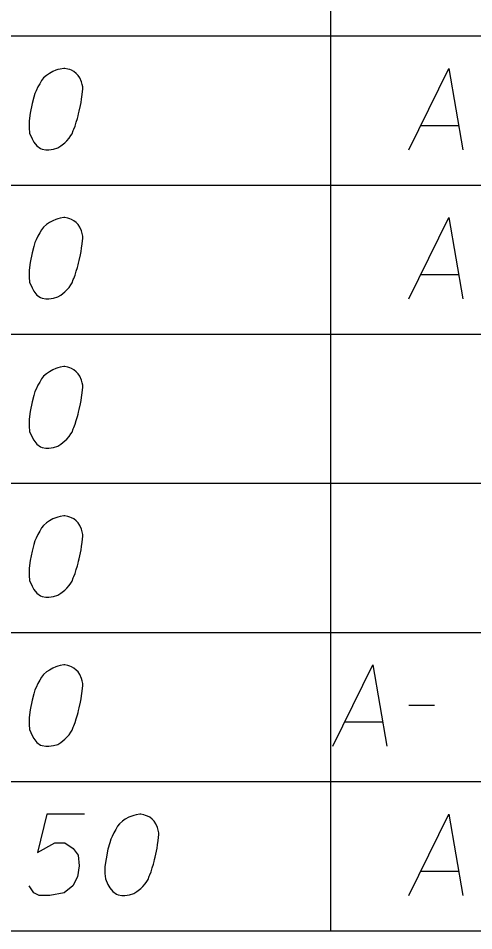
# Model space of a CAD drawing. Extents: x 2074207 to 2076812, y 516372 to 523312.
# Drawn here: x 2076426.6 to 2076453.5, y 518488.7 to 518542.6 of the extents above; entities that cross this region are included whole.
import ezdxf

# ---------------------------------------------------------------- set-up
doc = ezdxf.new("R2010")
doc.units = 0
for name, color, linetype in [('Prop DirtTable_ Soil Test Results - Outline (Major)', 7, 'Continuous'), ('Prop DirtTable_ Soil Test Results - Outline (Minor)', 7, 'Continuous'), ('Prop DirtTable_ Soil Test Results - Tx (Sample Data)', 7, 'Continuous')]:
    doc.layers.add(name, color=color, linetype=linetype)

msp = doc.modelspace()

# ---------------------------------------------------------------- linework, layer by layer
at = {"layer": 'Prop DirtTable_ Soil Test Results - Outline (Major)'}
msp.add_line((2076260.609, 518488.732), (2076811.903, 518488.732), dxfattribs=at)
at = {"layer": 'Prop DirtTable_ Soil Test Results - Outline (Minor)'}
for p, q in [((2076445.063, 518550.332), (2076445.063, 518541.532)), ((2076260.609, 518541.532), (2076811.903, 518541.532)), ((2076260.609, 518541.532), (2076811.903, 518541.532)), ((2076445.063, 518541.532), (2076445.063, 518532.732)), ((2076260.609, 518532.732), (2076811.903, 518532.732)), ((2076260.609, 518532.732), (2076811.903, 518532.732)), ((2076445.063, 518532.732), (2076445.063, 518523.932)), ((2076260.609, 518523.932), (2076811.903, 518523.932)), ((2076260.609, 518523.932), (2076811.903, 518523.932)), ((2076445.063, 518523.932), (2076445.063, 518515.132)), ((2076260.609, 518515.132), (2076811.903, 518515.132)), ((2076260.609, 518515.132), (2076811.903, 518515.132)), ((2076445.063, 518515.132), (2076445.063, 518506.332)), ((2076260.609, 518506.332), (2076811.903, 518506.332)), ((2076260.609, 518506.332), (2076811.903, 518506.332)), ((2076445.063, 518506.332), (2076445.063, 518497.532)), ((2076260.609, 518497.532), (2076811.903, 518497.532)), ((2076260.609, 518497.532), (2076811.903, 518497.532)), ((2076445.063, 518497.532), (2076445.063, 518488.732)), ((2076260.609, 518488.732), (2076811.903, 518488.732))]:
    msp.add_line(p, q, dxfattribs=at)
at = {"layer": 'Prop DirtTable_ Soil Test Results - Tx (Sample Data)'}
for points in [[(2076429.392, 518539.616), (2076429.322, 518539.616), (2076429.11, 518539.578), (2076428.969, 518539.54), (2076428.863, 518539.502), (2076428.687, 518539.427), (2076428.475, 518539.313), (2076428.299, 518539.2), (2076428.122, 518539.049), (2076428.016, 518538.897), (2076427.911, 518538.708), (2076427.805, 518538.519), (2076427.699, 518538.293), (2076427.628, 518538.142), (2076427.558, 518537.915), (2076427.452, 518537.537), (2076427.346, 518536.97), (2076427.276, 518536.516), (2076427.276, 518536.101), (2076427.311, 518535.798), (2076427.452, 518535.458), (2076427.558, 518535.269), (2076427.734, 518535.042), (2076427.946, 518534.891), (2076428.052, 518534.853), (2076428.263, 518534.816), (2076428.44, 518534.816), (2076428.722, 518534.853), (2076428.969, 518534.929), (2076429.145, 518535.042), (2076429.392, 518535.231), (2076429.498, 518535.345), (2076429.639, 518535.496), (2076429.745, 518535.647), (2076429.815, 518535.76), (2076429.886, 518535.949), (2076429.921, 518536.025), (2076429.992, 518536.214), (2076430.062, 518536.441), (2076430.133, 518536.668), (2076430.168, 518536.819), (2076430.203, 518536.932), (2076430.239, 518537.083), (2076430.309, 518537.423), (2076430.345, 518537.612), (2076430.38, 518537.801), (2076430.415, 518538.066), (2076430.45, 518538.406), (2076430.45, 518538.519), (2076430.415, 518538.671), (2076430.38, 518538.822), (2076430.274, 518539.049), (2076430.168, 518539.2), (2076430.062, 518539.313), (2076429.921, 518539.427), (2076429.78, 518539.502), (2076429.674, 518539.54), (2076429.569, 518539.578), (2076429.392, 518539.616)], [(2076449.676, 518534.816), (2076452.039, 518539.616), (2076452.85, 518534.816)], [(2076450.381, 518536.252), (2076452.603, 518536.252)], [(2076429.392, 518530.816), (2076429.322, 518530.816), (2076429.11, 518530.778), (2076428.969, 518530.74), (2076428.863, 518530.702), (2076428.687, 518530.627), (2076428.475, 518530.513), (2076428.299, 518530.4), (2076428.122, 518530.249), (2076428.016, 518530.097), (2076427.911, 518529.908), (2076427.805, 518529.719), (2076427.699, 518529.493), (2076427.628, 518529.342), (2076427.558, 518529.115), (2076427.452, 518528.737), (2076427.346, 518528.17), (2076427.276, 518527.716), (2076427.276, 518527.301), (2076427.311, 518526.998), (2076427.452, 518526.658), (2076427.558, 518526.469), (2076427.734, 518526.242), (2076427.946, 518526.091), (2076428.052, 518526.053), (2076428.263, 518526.016), (2076428.44, 518526.016), (2076428.722, 518526.053), (2076428.969, 518526.129), (2076429.145, 518526.242), (2076429.392, 518526.431), (2076429.498, 518526.545), (2076429.639, 518526.696), (2076429.745, 518526.847), (2076429.815, 518526.96), (2076429.886, 518527.149), (2076429.921, 518527.225), (2076429.992, 518527.414), (2076430.062, 518527.641), (2076430.133, 518527.868), (2076430.168, 518528.019), (2076430.203, 518528.132), (2076430.239, 518528.283), (2076430.309, 518528.623), (2076430.345, 518528.812), (2076430.38, 518529.001), (2076430.415, 518529.266), (2076430.45, 518529.606), (2076430.45, 518529.719), (2076430.415, 518529.871), (2076430.38, 518530.022), (2076430.274, 518530.249), (2076430.168, 518530.4), (2076430.062, 518530.513), (2076429.921, 518530.627), (2076429.78, 518530.702), (2076429.674, 518530.74), (2076429.569, 518530.778), (2076429.392, 518530.816)], [(2076449.676, 518526.016), (2076452.039, 518530.816), (2076452.85, 518526.016)], [(2076450.381, 518527.452), (2076452.603, 518527.452)], [(2076429.392, 518522.016), (2076429.322, 518522.016), (2076429.11, 518521.978), (2076428.969, 518521.94), (2076428.863, 518521.902), (2076428.687, 518521.827), (2076428.475, 518521.713), (2076428.299, 518521.6), (2076428.122, 518521.449), (2076428.016, 518521.297), (2076427.911, 518521.108), (2076427.805, 518520.919), (2076427.699, 518520.693), (2076427.628, 518520.542), (2076427.558, 518520.315), (2076427.452, 518519.937), (2076427.346, 518519.37), (2076427.276, 518518.916), (2076427.276, 518518.501), (2076427.311, 518518.198), (2076427.452, 518517.858), (2076427.558, 518517.669), (2076427.734, 518517.442), (2076427.946, 518517.291), (2076428.052, 518517.253), (2076428.263, 518517.216), (2076428.44, 518517.216), (2076428.722, 518517.253), (2076428.969, 518517.329), (2076429.145, 518517.442), (2076429.392, 518517.631), (2076429.498, 518517.745), (2076429.639, 518517.896), (2076429.745, 518518.047), (2076429.815, 518518.16), (2076429.886, 518518.349), (2076429.921, 518518.425), (2076429.992, 518518.614), (2076430.062, 518518.841), (2076430.133, 518519.068), (2076430.168, 518519.219), (2076430.203, 518519.332), (2076430.239, 518519.483), (2076430.309, 518519.823), (2076430.345, 518520.012), (2076430.38, 518520.201), (2076430.415, 518520.466), (2076430.45, 518520.806), (2076430.45, 518520.919), (2076430.415, 518521.071), (2076430.38, 518521.222), (2076430.274, 518521.449), (2076430.168, 518521.6), (2076430.062, 518521.713), (2076429.921, 518521.827), (2076429.78, 518521.902), (2076429.674, 518521.94), (2076429.569, 518521.978), (2076429.392, 518522.016)], [(2076429.392, 518513.216), (2076429.322, 518513.216), (2076429.11, 518513.178), (2076428.969, 518513.14), (2076428.863, 518513.102), (2076428.687, 518513.027), (2076428.475, 518512.913), (2076428.299, 518512.8), (2076428.122, 518512.649), (2076428.016, 518512.497), (2076427.911, 518512.308), (2076427.805, 518512.119), (2076427.699, 518511.893), (2076427.628, 518511.742), (2076427.558, 518511.515), (2076427.452, 518511.137), (2076427.346, 518510.57), (2076427.276, 518510.116), (2076427.276, 518509.701), (2076427.311, 518509.398), (2076427.452, 518509.058), (2076427.558, 518508.869), (2076427.734, 518508.642), (2076427.946, 518508.491), (2076428.052, 518508.453), (2076428.263, 518508.416), (2076428.44, 518508.416), (2076428.722, 518508.453), (2076428.969, 518508.529), (2076429.145, 518508.642), (2076429.392, 518508.831), (2076429.498, 518508.945), (2076429.639, 518509.096), (2076429.745, 518509.247), (2076429.815, 518509.36), (2076429.886, 518509.549), (2076429.921, 518509.625), (2076429.992, 518509.814), (2076430.062, 518510.041), (2076430.133, 518510.268), (2076430.168, 518510.419), (2076430.203, 518510.532), (2076430.239, 518510.683), (2076430.309, 518511.023), (2076430.345, 518511.212), (2076430.38, 518511.401), (2076430.415, 518511.666), (2076430.45, 518512.006), (2076430.45, 518512.119), (2076430.415, 518512.271), (2076430.38, 518512.422), (2076430.274, 518512.649), (2076430.168, 518512.8), (2076430.062, 518512.913), (2076429.921, 518513.027), (2076429.78, 518513.102), (2076429.674, 518513.14), (2076429.569, 518513.178), (2076429.392, 518513.216)], [(2076429.392, 518504.416), (2076429.322, 518504.416), (2076429.11, 518504.378), (2076428.969, 518504.34), (2076428.863, 518504.302), (2076428.687, 518504.227), (2076428.475, 518504.113), (2076428.299, 518504), (2076428.122, 518503.849), (2076428.016, 518503.697), (2076427.911, 518503.508), (2076427.805, 518503.319), (2076427.699, 518503.093), (2076427.628, 518502.942), (2076427.558, 518502.715), (2076427.452, 518502.337), (2076427.346, 518501.77), (2076427.276, 518501.316), (2076427.276, 518500.901), (2076427.311, 518500.598), (2076427.452, 518500.258), (2076427.558, 518500.069), (2076427.734, 518499.842), (2076427.946, 518499.691), (2076428.052, 518499.653), (2076428.263, 518499.616), (2076428.44, 518499.616), (2076428.722, 518499.653), (2076428.969, 518499.729), (2076429.145, 518499.842), (2076429.392, 518500.031), (2076429.498, 518500.145), (2076429.639, 518500.296), (2076429.745, 518500.447), (2076429.815, 518500.56), (2076429.886, 518500.749), (2076429.921, 518500.825), (2076429.992, 518501.014), (2076430.062, 518501.241), (2076430.133, 518501.468), (2076430.168, 518501.619), (2076430.203, 518501.732), (2076430.239, 518501.883), (2076430.309, 518502.223), (2076430.345, 518502.412), (2076430.38, 518502.601), (2076430.415, 518502.866), (2076430.45, 518503.206), (2076430.45, 518503.319), (2076430.415, 518503.471), (2076430.38, 518503.622), (2076430.274, 518503.849), (2076430.168, 518504), (2076430.062, 518504.113), (2076429.921, 518504.227), (2076429.78, 518504.302), (2076429.674, 518504.34), (2076429.569, 518504.378), (2076429.392, 518504.416)], [(2076445.196, 518499.616), (2076447.559, 518504.416), (2076448.37, 518499.616)], [(2076449.676, 518502.034), (2076451.192, 518502.034)], [(2076445.901, 518501.052), (2076448.123, 518501.052)], [(2076430.556, 518495.616), (2076428.334, 518495.616), (2076427.769, 518493.348), (2076428.792, 518493.915), (2076429.392, 518493.915), (2076429.886, 518493.575), (2076430.168, 518493.197), (2076430.239, 518492.554), (2076430.133, 518491.912), (2076429.851, 518491.382), (2076429.357, 518490.967), (2076428.51, 518490.816), (2076427.875, 518490.816), (2076427.558, 518490.967), (2076427.276, 518491.382)], [(2076433.872, 518495.616), (2076433.802, 518495.616), (2076433.59, 518495.578), (2076433.449, 518495.54), (2076433.343, 518495.502), (2076433.167, 518495.427), (2076432.955, 518495.313), (2076432.779, 518495.2), (2076432.602, 518495.049), (2076432.496, 518494.897), (2076432.391, 518494.708), (2076432.285, 518494.519), (2076432.179, 518494.293), (2076432.108, 518494.142), (2076432.038, 518493.915), (2076431.932, 518493.537), (2076431.826, 518492.97), (2076431.756, 518492.516), (2076431.756, 518492.101), (2076431.791, 518491.798), (2076431.932, 518491.458), (2076432.038, 518491.269), (2076432.214, 518491.042), (2076432.426, 518490.891), (2076432.532, 518490.853), (2076432.743, 518490.816), (2076432.92, 518490.816), (2076433.202, 518490.853), (2076433.449, 518490.929), (2076433.625, 518491.042), (2076433.872, 518491.231), (2076433.978, 518491.345), (2076434.119, 518491.496), (2076434.225, 518491.647), (2076434.295, 518491.76), (2076434.366, 518491.949), (2076434.401, 518492.025), (2076434.472, 518492.214), (2076434.542, 518492.441), (2076434.613, 518492.668), (2076434.648, 518492.819), (2076434.683, 518492.932), (2076434.719, 518493.083), (2076434.789, 518493.423), (2076434.825, 518493.612), (2076434.86, 518493.801), (2076434.895, 518494.066), (2076434.93, 518494.406), (2076434.93, 518494.519), (2076434.895, 518494.671), (2076434.86, 518494.822), (2076434.754, 518495.049), (2076434.648, 518495.2), (2076434.542, 518495.313), (2076434.401, 518495.427), (2076434.26, 518495.502), (2076434.154, 518495.54), (2076434.049, 518495.578), (2076433.872, 518495.616)], [(2076449.676, 518490.816), (2076452.039, 518495.616), (2076452.85, 518490.816)], [(2076450.381, 518492.252), (2076452.603, 518492.252)]]:
    msp.add_lwpolyline(points, dxfattribs=at)

doc.saveas('drawing.dxf')
